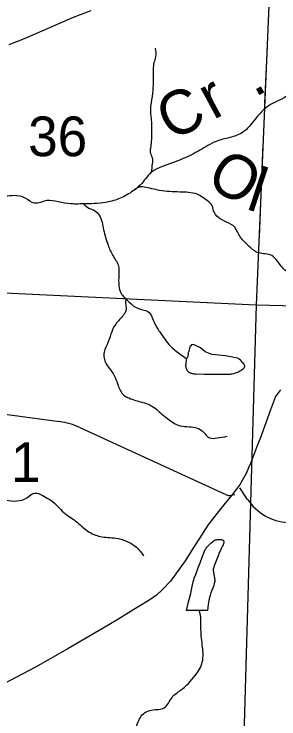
# Model space of a CAD drawing. Extents: x 1219626 to 1426462, y 456797 to 752399.
# Drawn here: x 1279788 to 1282788, y 718320 to 726315 of the extents above; entities that cross this region are included whole.
import ezdxf

# ---------------------------------------------------------------- set-up
doc = ezdxf.new("R2010")
doc.units = 0
for name, color, linetype in [('County Routes Highway Center Lines', 7, 'Continuous'), ('Lakes and Ponds', 7, 'Continuous'), ('Local Roads Improved', 7, 'Continuous'), ('Local Roads Paved', 7, 'Continuous'), ('Masks', 7, 'Continuous'), ('Narrow River Creek and Branch and Slough', 7, 'Continuous'), ('Narrow River Creek and Branch and Slough Text', 7, 'Continuous'), ('Section Lines', 7, 'Continuous'), ('Section Numbers', 7, 'Continuous')]:
    doc.layers.add(name, color=color, linetype=linetype)

msp = doc.modelspace()

# ---------------------------------------------------------------- linework, layer by layer
at = {"layer": 'County Routes Highway Center Lines'}
msp.add_lwpolyline([(1279730.1, 725970.7), (1279906.7, 726036.7), (1280192.9, 726161.8), (1280461.7, 726279.2), (1280538.3, 726309.3), (1280662.5, 726356.9)], dxfattribs=at)
at = {"layer": 'Lakes and Ponds'}
msp.add_line((1281979.5, 719548.3), (1281740.8, 719549.8), dxfattribs=at)
msp.add_lwpolyline([(1281757.1, 722432.1), (1281747.8, 722416.6), (1281744.8, 722410.6), (1281739.8, 722404.7), (1281738.3, 722388.4), (1281734.1, 722359.7), (1281732.6, 722348.9), (1281731.7, 722339.5), (1281731.2, 722331.3), (1281731.2, 722324.1), (1281732.2, 722311.6), (1281734, 722302.3), (1281736, 722295.4), (1281740.3, 722285.1), (1281743.1, 722280), (1281746.3, 722274.9), (1281751, 722268.7), (1281755.7, 722263.4), (1281760.3, 722259), (1281764.9, 722255.2), (1281774, 722249.2), (1281782.5, 722244.9), (1281790.2, 722241.9), (1281797.1, 722239.7), (1281809.4, 722236.8), (1281818.9, 722235.3), (1281833.1, 722233.9), (1281847.1, 722233.4), (1281940, 722232.1), (1282032.9, 722231.4), (1282129.8, 722231), (1282226.6, 722231.4), (1282238.1, 722231.8), (1282249.1, 722232.9), (1282259.4, 722234.4), (1282278.8, 722238.6), (1282295.6, 722243.5), (1282310.1, 722248.7), (1282322.5, 722253.9), (1282333.1, 722258.8), (1282350.7, 722268.4), (1282363.1, 722276.3), (1282371.9, 722282.5), (1282383.9, 722292.3), (1282394.6, 722302.5), (1282396.9, 722305.2), (1282398.6, 722308), (1282399.8, 722310.7), (1282401, 722316.4), (1282400.9, 722322.1), (1282399.7, 722327.6), (1282397.9, 722333), (1282395.5, 722338.1), (1282392.7, 722343.1), (1282386.3, 722352.4), (1282379.7, 722360.7), (1282373.2, 722367.8), (1282360.9, 722380.1), (1282351.3, 722388.8), (1282336.9, 722400.9), (1282330, 722406.3), (1282323.5, 722411.3), (1282294.6, 722415.5), (1282261.8, 722423.5), (1282184.1, 722439.9), (1282030.1, 722454.7), (1282010.6, 722461.9), (1281952.9, 722484.3), (1281900, 722529.9), (1281818.9, 722567.3), (1281799.3, 722564.5), (1281789.5, 722553.1), (1281784.2, 722546.9), (1281780.5, 722540.8), (1281766.1, 722488.4), (1281763.2, 722481.4), (1281761.3, 722475.2), (1281759.3, 722464.5)], close=True, dxfattribs=at)
msp.add_lwpolyline([(1281740.8, 719549.8), (1281765.2, 719646), (1281789.5, 719742.2), (1281794.6, 719764), (1281809.3, 719840.9), (1281813.2, 719860), (1281816.5, 719874.3), (1281822.2, 719895.5), (1281829.1, 719916.3), (1281845.1, 719959.5), (1281869.7, 720024), (1281894.4, 720088.5), (1281920, 720155.8), (1281945.8, 720223), (1281949.8, 720232.2), (1281954, 720240.6), (1281958.5, 720248.3), (1281963.1, 720255.3), (1281972.5, 720268), (1281981.5, 720278.6), (1281989.9, 720287.6), (1282005.3, 720302.5), (1282017.2, 720313.1), (1282035.2, 720328), (1282044.1, 720335), (1282052.7, 720341.7), (1282055.5, 720343.7), (1282058.5, 720345.4), (1282061.7, 720347), (1282065.1, 720348.4), (1282072.2, 720350.7), (1282079.6, 720352.5), (1282086.8, 720353.8), (1282093.9, 720354.6), (1282100.6, 720355.1), (1282107, 720355.3), (1282113, 720355.3), (1282124, 720354.6), (1282133.2, 720353.3), (1282140.6, 720351.6), (1282146.6, 720349.8), (1282151.4, 720347.8), (1282155.1, 720345.9), (1282157.9, 720344), (1282160.1, 720342.2), (1282161.8, 720340.6), (1282164.1, 720337.4), (1282165.2, 720334.8), (1282165.7, 720332.7), (1282166, 720329.4), (1282165.5, 720325.9), (1282163.2, 720317.5), (1282160.7, 720309.6), (1282155.1, 720294.8), (1282149.5, 720281.7), (1282138.6, 720258.8), (1282121.2, 720224.1), (1282113, 720206.6), (1282105.6, 720189.1), (1282076.1, 720114.2), (1282062, 720076.6), (1282055.3, 720057.6), (1282049, 720038.5), (1282046.3, 720028.2), (1282044.9, 720018.4), (1282044.4, 720009.1), (1282044.5, 720000.3), (1282045.1, 719992), (1282047.2, 719976.3), (1282057.9, 719921), (1282059.8, 719907.3), (1282060.7, 719897.1), (1282060.9, 719889.4), (1282060.3, 719878.1), (1282058.6, 719866.9), (1282055.9, 719855.2), (1282049.6, 719833.6), (1282043.2, 719814.8), (1282018.2, 719749.6), (1282012.3, 719733.1), (1282008.4, 719720.7), (1282003.2, 719701.9), (1281999.3, 719682.8), (1281988.3, 719615.7), (1281983.5, 719582.1), (1281979.5, 719548.3)], dxfattribs=at)
at = {"layer": 'Local Roads Improved'}
for p, q in [((1279515.9, 721796.9), (1280302.3, 721692)), ((1280530.8, 721625.8), (1282186.9, 720864)), ((1282432.9, 720809.3), (1282344.1, 720941)), ((1282245.8, 720856.4), (1282288.6, 720863.8))]:
    msp.add_line(p, q, dxfattribs=at)
for centre, radius, start, end in [((1280196.5, 720899), 800, 65.29906, 82.39867), ((1282228.7, 720954.9), 100, 245.29906, 279.85878), ((1282930.3, 721144.9), 600, 214.00736, 266.09641)]:
    msp.add_arc(centre, radius, start, end, dxfattribs=at)
at = {"layer": 'Local Roads Paved'}
for points in [[(1282806.1, 722053.6), (1282751.1, 721977.3), (1282694.3, 721827.3), (1282641, 721678.2), (1282575.3, 721499.8), (1282546.9, 721427.1), (1282464.4, 721215.8), (1282444, 721168.8), (1282415.6, 721103.1), (1282388.1, 721049.9), (1282357.9, 720998.4), (1282347.3, 720980.7), (1282303.8, 720923), (1282254.1, 720856.4), (1282214.2, 720808.5), (1282115.7, 720686.9), (1281982.5, 720517.4), (1281883.1, 720363.9), (1281826.4, 720276.1), (1281726.1, 720113.7), (1281657.7, 720018.7), (1281578.8, 719908.7), (1281558.3, 719882), (1281468.7, 719787.1), (1281400.4, 719725), (1281337.4, 719677), (1281239.8, 719617.6), (1281145.7, 719561.7), (1280963.8, 719449), (1280797.8, 719347.8), (1280589.3, 719228), (1280390.5, 719109.1), (1280028.4, 718907.6)], [(1280028.4, 718907.6), (1279515, 718637.3)]]:
    msp.add_lwpolyline(points, dxfattribs=at)
at = {"layer": 'Masks'}
for p, q in [((1282653.9, 725952.3), (1282626.6, 725302.7)), ((1282607.1, 724835.4), (1282563.2, 723788.6))]:
    msp.add_line(p, q, dxfattribs=at)
at = {"layer": 'Narrow River Creek and Branch and Slough'}
for points in [[(1281386.5, 725926.5), (1281391.1, 725829.6), (1281372.7, 725765), (1281363.4, 725686.5), (1281363.4, 725566.5), (1281358.8, 725451.1), (1281340.4, 725308), (1281331.2, 725229.5), (1281340.4, 725132.6), (1281345, 725044.9), (1281345, 724934.1), (1281331.2, 724791), (1281331.2, 724735.6), (1281354.2, 724675.6), (1281349.6, 724597.1), (1281345, 724546.4), (1281340.5, 724518.1)], [(1283001.1, 725455.6), (1282909.3, 725405.5), (1282829.8, 725354.9), (1282721.4, 725304.3), (1282634.7, 725246.5), (1282519.1, 725123.6), (1282374.6, 724971.8), (1282230.1, 724914), (1282078.4, 724870.6), (1281890.6, 724769.4), (1281702.8, 724675.5), (1281457.1, 724581.5), (1281356, 724530.9), (1281233.2, 724393.5), (1281153.7, 724321.3), (1281009.2, 724234.5), (1280857.5, 724183.9), (1280597.4, 724162.2), (1280431.2, 724162.2), (1280286.7, 724183.9), (1280156.7, 724198.4), (1280019.4, 724169.5), (1279911.1, 724227.3), (1279788.2, 724256.2), (1279687.1, 724249), (1279542.6, 724270.7), (1279325.9, 724270.7), (1279174.2, 724234.5), (1279044.1, 724191.1), (1279008, 724104.4), (1278921.3, 724003.2), (1278791.3, 723902), (1278625.1, 723822.5), (1278173.6, 723699.6), (1278050.7, 723685.2), (1277899, 723670.7), (1277761.8, 723562.3), (1277610, 723374.3), (1277443.9, 723229.8), (1277270.5, 723143), (1277104.3, 722998.4), (1276894.8, 722846.6), (1276678.1, 722803.3), (1276620.3, 722738.2), (1276497.5, 722658.7), (1276324.1, 722629.8), (1276172.4, 722615.3), (1276078.4, 722586.4), (1275984.5, 722528.6), (1275938.3, 722475.7), (1275779.3, 722475.7), (1275678.2, 722490.2), (1275555.4, 722475.7), (1275482.2, 722457.1), (1275418.1, 722410.7), (1275317, 722432.4), (1275150.8, 722439.6), (1275056.9, 722432.4), (1274926.8, 722468.5), (1274847.4, 722446.8), (1274760.7, 722381.8), (1274710.1, 722302.3), (1274645.1, 722258.9), (1274515, 722273.3), (1274406.7, 722280.6), (1274320, 722237.2), (1274117.7, 722208.3), (1273944.3, 722201.1), (1273857.6, 722143.2), (1273749.2, 722027.6), (1273720.3, 721933.6), (1273669.8, 721904.7), (1273633.6, 721861.3), (1273554.2, 721810.7), (1273481.9, 721752.9), (1273424.1, 721651.7), (1273380.8, 721521.6), (1273294.1, 721362.6), (1273207.4, 721261.4), (1273135.1, 721181.8), (1273070.1, 720986.7), (1273005.1, 720856.6), (1272990.7, 720726.4), (1272947.3, 720668.6), (1272875.1, 720567.4), (1272896.7, 720444.5), (1272882.3, 720300), (1272831.7, 720191.5), (1272687.2, 720083.1), (1272528.3, 720018.1), (1272376.6, 719981.9)], [(1287401.3, 724620.4), (1287334.2, 724587.2), (1287277.2, 724561.9), (1287207.7, 724530.3), (1287093.8, 724498.7), (1286961, 724498.7), (1286866.1, 724505), (1286802.9, 724561.9), (1286783.9, 724637.9), (1286739.7, 724701.1), (1286632.1, 724732.8), (1286543.6, 724682.2), (1286499.3, 724625.2), (1286429.8, 724599.9), (1286372.8, 724606.2), (1286315.9, 724644.2), (1286278, 724701.1), (1286170.4, 724739.1), (1286075.6, 724720.1), (1286025, 724694.8), (1285949.1, 724675.8), (1285828.9, 724682.2), (1285734.1, 724720.1), (1285645.5, 724726.5), (1285557, 724656.9), (1285411.5, 724555.6), (1285278.7, 724479.7), (1285101.6, 724372.1), (1284962.5, 724264.5), (1284836, 724150.6), (1284722.1, 724036.7), (1284671.5, 723973.4), (1284526.1, 723922.8), (1284424.9, 723897.5), (1284349, 723821.6), (1284285.7, 723764.6), (1284165.6, 723726.6), (1284134, 723752), (1284096, 723764.6), (1284064.4, 723758.3), (1283956.9, 723688.7), (1283874.7, 723612.7), (1283798.8, 723568.4), (1283697.6, 723536.8), (1283596.4, 723479.9), (1283526.8, 723429.2), (1283476.2, 723391.3), (1283340.2, 723416.6), (1283213.7, 723403.9), (1283074.6, 723397.6), (1283017.7, 723391.3), (1282948.1, 723378.6), (1282872.2, 723397.6), (1282815.3, 723454.5), (1282771, 723511.5), (1282707.8, 723574.8), (1282556, 723606.4), (1282454.8, 723676), (1282366.3, 723764.6), (1282303, 723872.2), (1282277.7, 723910.2), (1282246.1, 723929.1), (1282144.9, 723979.8), (1282069, 724043), (1282043.7, 724100), (1282031.1, 724144.3), (1281980.5, 724194.9), (1281860.3, 724270.8), (1281664.2, 724296.2), (1281436.5, 724315.1), (1281348, 724334.1), (1281259.5, 724353.1), (1281208.9, 724353.1), (1281153.5, 724321.1)], [(1280573, 724161.3), (1280643.3, 724109.9), (1280699.3, 724086.5), (1280750.7, 724035.1), (1280802.1, 723866.9), (1280853.5, 723694), (1280904.9, 723577.1), (1280965.6, 723469.6), (1280974.9, 723352.8), (1280974.9, 723231.3), (1280998.3, 723151.8), (1281077.7, 723063.1), (1281138.4, 723007), (1281245.8, 722960.2), (1281301.9, 722941.5), (1281381.3, 722801.3), (1281446.7, 722698.5), (1281498, 722623.8), (1281558.8, 722549), (1281666.2, 722460.2), (1281741.9, 722407.2)], [(1281056.6, 723084), (1281049.6, 723030.3), (1281059, 722969.6), (1281045, 722927.5), (1280960.9, 722824.7), (1280918.9, 722768.6), (1280881.5, 722675.2), (1280853.5, 722595.7), (1280806.8, 722478.9), (1280806.8, 722413.5), (1280830.1, 722348), (1280881.5, 722277.9), (1280932.9, 722193.8), (1280965.6, 722100.3), (1281031, 721992.9), (1281087, 721960.1), (1281161.7, 721932.1), (1281325.2, 721880.7), (1281446.7, 721791.9), (1281577.4, 721689.1), (1281647.5, 721651.7), (1281843.7, 721623.7), (1281918.4, 721586.3), (1282007.2, 721506.8), (1282086.6, 721506.8), (1282203.3, 721525.5)], [(1275798.4, 722473.6), (1275826.2, 722406.8), (1275878.8, 722327.9), (1276019.1, 722222.6), (1276220.9, 722099.7), (1276387.5, 721976.8), (1276527.8, 721871.5), (1276668.2, 721775), (1276773.4, 721713.6), (1276966.4, 721573.2), (1277168.1, 721441.5), (1277343.5, 721318.7), (1277492.6, 721230.9), (1277597.8, 721195.8), (1277746.9, 721187.1), (1277896, 721116.9), (1278062.7, 721037.9), (1278229.3, 720976.4), (1278387.2, 720958.9), (1278562.6, 720994), (1278711.7, 721064.2), (1278843.3, 721037.9), (1279018.7, 720985.2), (1279123.9, 720923.8), (1279255.5, 720897.5), (1279369.5, 720888.7), (1279527.4, 720844.8), (1279694, 720800.9), (1279816.8, 720792.2), (1279930.8, 720827.3), (1279992.2, 720871.1), (1280044.8, 720879.9), (1280123.8, 720844.8), (1280202.7, 720800.9), (1280281.7, 720730.7), (1280351.8, 720660.5), (1280483.4, 720564), (1280623.7, 720449.9), (1280764, 720388.5), (1280939.4, 720370.9), (1281062.2, 720335.8), (1281141.2, 720292), (1281202.6, 720239.3), (1281255.2, 720169.1)], [(1287995.8, 720486.8), (1287901.2, 720423.7), (1287825.5, 720329.1), (1287623.7, 720209.2), (1287491.3, 720101.9), (1287365.2, 720064.1), (1287150.7, 720032.5), (1287037.2, 719975.7), (1286948.9, 719887.4), (1286835.4, 719780.1), (1286759.7, 719748.6), (1286639.9, 719723.3), (1286539, 719635), (1286501.2, 719489.9), (1286494.9, 719414.1), (1286438.1, 719344.7), (1286343.5, 719231.2), (1286217.4, 719098.6), (1286173.2, 719054.5), (1286072.3, 718959.8), (1285965.1, 718877.8), (1285851.6, 718814.7), (1285687.6, 718707.4), (1285542.6, 718644.3), (1285422.8, 718606.5), (1285309.3, 718574.9), (1285126.4, 718581.2), (1285006.6, 718543.4), (1284874.1, 718436.1), (1284773.2, 718335.2), (1284716.5, 718291), (1284621.9, 718265.7), (1284489.4, 718221.6), (1284325.5, 718221.6), (1284224.6, 718196.3), (1284085.8, 718259.4), (1284016.4, 718354.1), (1283947.1, 718429.8), (1283871.4, 718448.7), (1283745.3, 718410.9), (1283675.9, 718391.9), (1283575, 718335.2), (1283480.4, 718278.4), (1283429.9, 718221.6), (1283366.9, 718145.9), (1283297.5, 718038.6), (1283221.8, 717912.4), (1283165.1, 717849.3), (1283070.5, 717773.6), (1282931.7, 717672.6), (1282828.9, 717611.8), (1282734.3, 717548.7), (1282614.5, 717491.9), (1282419, 717447.7), (1282261.4, 717441.4), (1282097.4, 717473), (1281952.3, 717491.9), (1281864.1, 717454), (1281813.6, 717378.3), (1281725.3, 717315.2), (1281643.3, 717233.2), (1281605.5, 717170.1), (1281510.9, 717088), (1281460.4, 717043.9), (1281416.3, 716999.7), (1281365.8, 716917.7), (1281328, 716835.7), (1281277.6, 716747.3), (1281258.6, 716677.9), (1281246, 716520.2), (1281290.2, 716343.5), (1281340.6, 716211), (1281410, 716110), (1281510.9, 715946), (1281574, 715826.1), (1281630.7, 715660.1), (1281630.7, 715571.8), (1281592.9, 715451.9), (1281510.9, 715300.5), (1281460.4, 715199.5), (1281403.7, 715130.1), (1281309.1, 715035.5), (1281283.9, 714985), (1281309.1, 714852.5), (1281283.9, 714764.1), (1281214.5, 714663.2), (1281132.5, 714600.1), (1281012.7, 714568.5), (1280886.6, 714524.4), (1280760.4, 714436), (1280716.3, 714322.4)], [(1281432.8, 717033.2), (1281433.6, 717120.5), (1281369.8, 717248.1), (1281266.1, 717367.8), (1281154.5, 717511.4), (1281090.7, 717726.7), (1281066.8, 717910.2), (1281138.6, 718117.6), (1281186.4, 718269.1), (1281266.1, 718388.8), (1281345.9, 718420.7), (1281489.4, 718444.6), (1281577.1, 718564.3), (1281672.7, 718644), (1281840.1, 718811.6), (1281919.9, 718963.1), (1281919.9, 719162.5), (1281903.9, 719354), (1281903.9, 719441.7), (1281888.8, 719548.9)]]:
    msp.add_spline(points, degree=3, dxfattribs=at)
at = {"layer": 'Section Lines'}
for p, q in [((1282751.5, 728282.7), (1282530.9, 723017.2)), ((1277342.8, 723263), (1282530.9, 723017.2)), ((1282530.9, 723017.2), (1282380, 717771.4)), ((1282530.9, 723017.2), (1287756.9, 722872.9))]:
    msp.add_line(p, q, dxfattribs=at)

# ---------------------------------------------------------------- texts
at = {"layer": 'Narrow River Creek and Branch and Slough Text'}
for s, rotation, p in [('r', 28.34809, (1282043.2, 725109.9)), ('C', 26.65482, (1281565, 724869.2)), ('.', 29.41944, (1282513.3, 725366.2)), ('O', 329.16074, (1281943.4, 724386.4)), ('l', 341.78074, (1282403.5, 724107.6))]:
    msp.add_text(s, height=500, rotation=rotation, dxfattribs=at).set_placement(p)
at = {"layer": 'Section Numbers'}
for s, p in [('36', (1279946.7, 724702.8)), ('1', (1279751.3, 721008.1))]:
    msp.add_text(s, height=450, rotation=359.99982, dxfattribs=at).set_placement(p)

doc.saveas('drawing.dxf')
